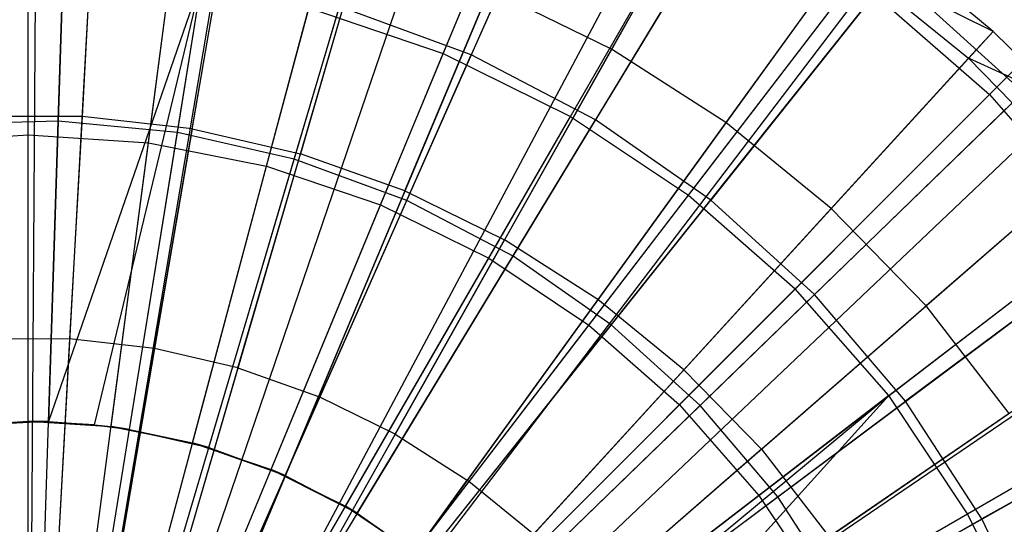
# Model space of a CAD drawing. Extents: x 0.2 to 40.1, y -6.7 to 6.7.
# Tile 468 of 516: x 35.095 to 35.706, y -3.018 to -2.706. Entities that reach past the tile are written whole.
import ezdxf

# ---------------------------------------------------------------- set-up
doc = ezdxf.new("R2010")
doc.units = 0
doc.header["$MEASUREMENT"] = 0
doc.layers.get('0').update_dxf_attribs({"color": 13, "linetype": 'CONTINUOUS'})

# ---------------------------------------------------------------- blocks, each defined once
blk = doc.blocks.new('SNOWBALL_XIV_PM3_STL')
at = {"color": 0}
for p, q in [((35.48641, -2.47671, 11.9898), (35.3753, -2.72772, 12.09099)), ((35.48641, -2.47671, 11.9898), (35.3753, -2.72772, 12.09099)), ((35.10639, -2.4811, 12.04462), (35.10189, -3.18777, 12.26116)), ((35.10639, -2.4811, 12.04462), (35.10189, -3.18777, 12.26116)), ((35.14982, -2.48244, 12.04462), (35.11068, -3.18805, 12.26116)), ((35.14982, -2.48244, 12.04462), (35.11068, -3.18805, 12.26116)), ((35.35798, -2.72693, 12.01265), (35.46, -2.48062, 11.898)), ((35.35798, -2.72693, 12.01265), (35.46, -2.48062, 11.898)), ((35.11933, -2.76871, 7.53824), (35.12826, -2.49022, 7.62744)), ((35.11933, -2.76871, 7.53824), (35.12826, -2.49022, 7.62744)), ((35.24841, -2.49347, 12.04462), (35.13061, -3.19028, 12.26116)), ((35.24841, -2.49347, 12.04462), (35.13061, -3.19028, 12.26116)), ((35.25033, -2.4938, 12.04462), (35.13061, -3.19028, 12.26116)), ((35.25033, -2.4938, 12.04462), (35.13061, -3.19028, 12.26116)), ((35.19324, -2.77584, 7.53824), (35.23771, -2.50078, 7.62744)), ((35.19324, -2.77584, 7.53824), (35.23771, -2.50078, 7.62744)), ((35.10075, -2.77725, 7.6049), (35.10075, -2.50566, 7.70716)), ((35.10075, -2.77725, 7.6049), (35.10075, -2.50566, 7.70716)), ((35.17524, -2.78214, 7.6049), (35.21069, -2.51287, 7.70716)), ((35.17524, -2.78214, 7.6049), (35.21069, -2.51287, 7.70716)), ((35.34888, -2.51654, 12.04462), (35.15093, -3.19494, 12.26116)), ((35.34888, -2.51654, 12.04462), (35.15093, -3.19494, 12.26116)), ((35.26564, -2.79236, 7.53824), (35.34492, -2.52525, 7.62744)), ((35.26564, -2.79236, 7.53824), (35.34492, -2.52525, 7.62744)), ((35.3866, -2.52847, 12.04462), (35.15856, -3.19735, 12.26116)), ((35.3866, -2.52847, 12.04462), (35.15856, -3.19735, 12.26116)), ((35.24845, -2.7967, 7.6049), (35.31875, -2.53436, 7.70716)), ((35.24845, -2.7967, 7.6049), (35.31875, -2.53436, 7.70716)), ((35.43683, -2.76581, 12.01265), (35.57013, -2.53493, 11.898)), ((35.43683, -2.76581, 12.01265), (35.57013, -2.53493, 11.898)), ((35.59465, -2.53318, 11.9898), (35.45235, -2.76792, 12.09099)), ((35.59465, -2.53318, 11.9898), (35.45235, -2.76792, 12.09099)), ((35.44419, -2.55037, 12.04462), (35.1702, -3.20178, 12.26116)), ((35.44419, -2.55037, 12.04462), (35.1702, -3.20178, 12.26116)), ((35.33533, -2.81801, 7.53824), (35.44811, -2.56323, 7.62744)), ((35.33533, -2.81801, 7.53824), (35.44811, -2.56323, 7.62744)), ((35.31914, -2.82069, 7.6049), (35.42307, -2.56978, 7.70716)), ((35.31914, -2.82069, 7.6049), (35.42307, -2.56978, 7.70716)), ((35.69632, -2.75236, 7.70716), (35.87785, -2.57083, 7.84249)), ((35.69632, -2.75236, 7.70716), (35.87785, -2.57083, 7.84249)), ((35.5174, -2.58518, 12.04462), (35.18501, -3.20882, 12.26116)), ((35.5174, -2.58518, 12.04462), (35.18501, -3.20882, 12.26116)), ((35.53504, -2.59484, 12.04462), (35.18857, -3.21078, 12.26116)), ((35.53504, -2.59484, 12.04462), (35.18857, -3.21078, 12.26116)), ((35.50994, -2.81466, 12.01265), (35.67223, -2.60316, 11.898)), ((35.50994, -2.81466, 12.01265), (35.67223, -2.60316, 11.898)), ((35.69478, -2.60303, 11.9898), (35.52364, -2.81764, 12.09099)), ((35.69478, -2.60303, 11.9898), (35.52364, -2.81764, 12.09099)), ((35.40117, -2.85236, 7.53824), (35.54561, -2.61409, 7.62744)), ((35.40117, -2.85236, 7.53824), (35.54561, -2.61409, 7.62744)), ((35.52401, -2.61443, 12.05511), (35.46222, -2.72429, 12.10918)), ((35.52401, -2.61443, 12.05511), (35.46222, -2.72429, 12.10918)), ((35.38609, -2.85371, 7.6049), (35.52188, -2.6185, 7.70716)), ((35.38609, -2.85371, 7.6049), (35.52188, -2.6185, 7.70716)), ((35.1416, -2.63073, 12.10918), (35.1341, -2.76582, 12.15865)), ((35.1416, -2.63073, 12.10918), (35.1341, -2.76582, 12.15865)), ((35.2024, -2.77353, 12.15865), (35.22525, -2.64019, 12.10918)), ((35.2024, -2.77353, 12.15865), (35.22525, -2.64019, 12.10918)), ((35.62021, -2.64937, 12.04462), (35.2058, -3.2218, 12.26116)), ((35.62021, -2.64937, 12.04462), (35.2058, -3.2218, 12.26116)), ((35.30728, -2.65911, 12.10918), (35.26938, -2.78899, 12.15865)), ((35.30728, -2.65911, 12.10918), (35.26938, -2.78899, 12.15865)), ((35.6374, -2.66214, 12.04462), (35.20927, -3.22438, 12.26116)), ((35.6374, -2.66214, 12.04462), (35.20927, -3.22438, 12.26116)), ((35.69862, -2.71327, 12.04462), (35.6374, -2.66214, 12.04462)), ((35.69862, -2.71327, 12.04462), (35.6374, -2.66214, 12.04462)), ((35.12249, -2.67002, 12.09099), (35.11336, -2.95477, 12.15748)), ((35.12249, -2.67002, 12.09099), (35.11336, -2.95477, 12.15748)), ((35.60703, -2.66758, 12.05511), (35.53312, -2.76968, 12.10918)), ((35.60703, -2.66758, 12.05511), (35.53312, -2.76968, 12.10918)), ((35.60703, -2.66758, 12.05511), (35.68345, -2.72985, 12.05511)), ((35.69862, -2.71327, 12.04462), (35.60703, -2.66758, 12.05511)), ((35.60703, -2.66758, 12.05511), (35.68345, -2.72985, 12.05511)), ((35.69862, -2.71327, 12.04462), (35.60703, -2.66758, 12.05511)), ((35.10075, -2.95457, 12.09317), (35.10075, -2.67576, 12.01265)), ((35.10075, -2.95457, 12.09317), (35.10075, -2.67576, 12.01265)), ((35.46207, -2.89484, 7.53824), (35.63579, -2.677, 7.62744)), ((35.46207, -2.89484, 7.53824), (35.63579, -2.677, 7.62744)), ((35.7172, -2.75093, 7.62744), (35.63579, -2.677, 7.62744)), ((35.7172, -2.75093, 7.62744), (35.63579, -2.677, 7.62744)), ((35.209, -2.67836, 12.09099), (35.11336, -2.95477, 12.15748)), ((35.209, -2.67836, 12.09099), (35.11336, -2.95477, 12.15748)), ((35.14187, -2.95673, 12.15748), (35.209, -2.67836, 12.09099)), ((35.14187, -2.95673, 12.15748), (35.209, -2.67836, 12.09099)), ((35.1521, -2.95794, 12.09317), (35.18849, -2.68151, 12.01265)), ((35.1521, -2.95794, 12.09317), (35.18849, -2.68151, 12.01265)), ((35.16353, -2.95961, 12.15748), (35.209, -2.67836, 12.09099)), ((35.16353, -2.95961, 12.15748), (35.209, -2.67836, 12.09099)), ((35.44815, -2.89518, 7.6049), (35.61349, -2.67971, 7.70716)), ((35.44815, -2.89518, 7.6049), (35.61349, -2.67971, 7.70716)), ((35.76456, -2.68412, 11.898), (35.57604, -2.87263, 12.01265)), ((35.76456, -2.68412, 11.898), (35.57604, -2.87263, 12.01265)), ((35.61349, -2.67971, 7.70716), (35.69632, -2.75236, 7.70716)), ((35.61349, -2.67971, 7.70716), (35.69632, -2.75236, 7.70716)), ((35.33416, -2.81198, 12.15865), (35.38661, -2.68727, 12.10918)), ((35.33416, -2.81198, 12.15865), (35.38661, -2.68727, 12.10918)), ((35.46222, -2.72429, 12.10918), (35.38661, -2.68727, 12.10918)), ((35.46222, -2.72429, 12.10918), (35.38661, -2.68727, 12.10918)), ((35.78516, -2.68511, 11.9898), (35.58798, -2.87607, 12.09099)), ((35.78516, -2.68511, 11.9898), (35.58798, -2.87607, 12.09099)), ((35.20256, -2.96798, 12.09317), (35.27472, -2.69866, 12.01265)), ((35.20256, -2.96798, 12.09317), (35.27472, -2.69866, 12.01265)), ((35.21267, -2.97083, 12.15748), (35.29374, -2.6977, 12.09099)), ((35.21267, -2.97083, 12.15748), (35.29374, -2.6977, 12.09099)), ((35.27472, -2.69866, 12.01265), (35.35798, -2.72693, 12.01265)), ((35.27472, -2.69866, 12.01265), (35.35798, -2.72693, 12.01265)), ((35.3753, -2.72772, 12.09099), (35.29374, -2.6977, 12.09099)), ((35.3753, -2.72772, 12.09099), (35.29374, -2.6977, 12.09099)), ((35.69862, -2.71327, 12.04462), (35.22165, -3.23472, 12.26116)), ((35.69862, -2.71327, 12.04462), (35.22165, -3.23472, 12.26116)), ((35.69862, -2.71327, 12.04462), (35.68345, -2.72985, 12.05511)), ((35.69862, -2.71327, 12.04462), (35.68345, -2.72985, 12.05511)), ((35.7435, -2.75735, 12.04462), (35.69862, -2.71327, 12.04462)), ((35.7435, -2.75735, 12.04462), (35.69862, -2.71327, 12.04462)), ((35.25128, -2.98451, 12.09317), (35.35798, -2.72693, 12.01265)), ((35.25128, -2.98451, 12.09317), (35.35798, -2.72693, 12.01265)), ((35.35798, -2.72693, 12.01265), (35.43683, -2.76581, 12.01265)), ((35.35798, -2.72693, 12.01265), (35.43683, -2.76581, 12.01265)), ((35.46222, -2.72429, 12.10918), (35.39589, -2.8422, 12.15865)), ((35.46222, -2.72429, 12.10918), (35.39589, -2.8422, 12.15865)), ((35.53312, -2.76968, 12.10918), (35.46222, -2.72429, 12.10918)), ((35.53312, -2.76968, 12.10918), (35.46222, -2.72429, 12.10918)), ((35.25997, -2.98824, 12.15748), (35.3753, -2.72772, 12.09099)), ((35.25997, -2.98824, 12.15748), (35.3753, -2.72772, 12.09099)), ((35.45235, -2.76792, 12.09099), (35.3753, -2.72772, 12.09099)), ((35.45235, -2.76792, 12.09099), (35.3753, -2.72772, 12.09099)), ((35.59838, -2.82286, 12.10918), (35.68345, -2.72985, 12.05511)), ((35.59838, -2.82286, 12.10918), (35.68345, -2.72985, 12.05511)), ((35.75227, -2.80043, 12.05511), (35.68345, -2.72985, 12.05511)), ((35.75227, -2.80043, 12.05511), (35.68345, -2.72985, 12.05511)), ((35.7435, -2.75735, 12.04462), (35.68345, -2.72985, 12.05511)), ((35.7435, -2.75735, 12.04462), (35.68345, -2.72985, 12.05511)), ((35.51704, -2.94477, 7.53824), (35.7172, -2.75093, 7.62744)), ((35.51704, -2.94477, 7.53824), (35.7172, -2.75093, 7.62744)), ((35.7435, -2.75735, 12.04462), (35.23073, -3.24364, 12.26116)), ((35.7435, -2.75735, 12.04462), (35.23073, -3.24364, 12.26116)), ((35.50428, -2.9444, 7.6049), (35.69632, -2.75236, 7.70716)), ((35.50428, -2.9444, 7.6049), (35.69632, -2.75236, 7.70716)), ((35.69632, -2.75236, 7.70716), (35.76896, -2.83519, 7.70716)), ((35.69632, -2.75236, 7.70716), (35.76896, -2.83519, 7.70716)), ((35.11933, -2.76871, 7.53824), (35.04511, -2.77109, 7.53824)), ((35.11933, -2.76871, 7.53824), (35.04511, -2.77109, 7.53824)), ((35.1341, -2.76582, 12.15865), (35.06537, -2.76593, 12.15865)), ((35.1341, -2.76582, 12.15865), (35.06537, -2.76593, 12.15865)), ((35.11011, -3.05608, 7.48417), (35.11933, -2.76871, 7.53824)), ((35.11011, -3.05608, 7.48417), (35.11933, -2.76871, 7.53824)), ((35.19324, -2.77584, 7.53824), (35.11933, -2.76871, 7.53824)), ((35.19324, -2.77584, 7.53824), (35.11933, -2.76871, 7.53824)), ((35.1341, -2.76582, 12.15865), (35.12645, -2.90366, 12.20049)), ((35.1341, -2.76582, 12.15865), (35.12645, -2.90366, 12.20049)), ((35.2024, -2.77353, 12.15865), (35.1341, -2.76582, 12.15865)), ((35.2024, -2.77353, 12.15865), (35.1341, -2.76582, 12.15865)), ((35.29743, -3.00727, 12.09317), (35.43683, -2.76581, 12.01265)), ((35.29743, -3.00727, 12.09317), (35.43683, -2.76581, 12.01265)), ((35.30466, -3.01155, 12.15748), (35.45235, -2.76792, 12.09099)), ((35.30466, -3.01155, 12.15748), (35.45235, -2.76792, 12.09099)), ((35.43683, -2.76581, 12.01265), (35.50994, -2.81466, 12.01265)), ((35.43683, -2.76581, 12.01265), (35.50994, -2.81466, 12.01265)), ((35.52364, -2.81764, 12.09099), (35.45235, -2.76792, 12.09099)), ((35.52364, -2.81764, 12.09099), (35.45235, -2.76792, 12.09099)), ((35.53312, -2.76968, 12.10918), (35.45378, -2.87927, 12.15865)), ((35.53312, -2.76968, 12.10918), (35.45378, -2.87927, 12.15865)), ((35.59838, -2.82286, 12.10918), (35.53312, -2.76968, 12.10918)), ((35.59838, -2.82286, 12.10918), (35.53312, -2.76968, 12.10918)), ((35.14735, -3.05967, 7.48417), (35.19324, -2.77584, 7.53824)), ((35.14735, -3.05967, 7.48417), (35.19324, -2.77584, 7.53824)), ((35.2024, -2.77353, 12.15865), (35.17909, -2.90961, 12.20049)), ((35.2024, -2.77353, 12.15865), (35.17909, -2.90961, 12.20049)), ((35.26564, -2.79236, 7.53824), (35.19324, -2.77584, 7.53824)), ((35.26564, -2.79236, 7.53824), (35.19324, -2.77584, 7.53824)), ((35.2024, -2.77353, 12.15865), (35.26938, -2.78899, 12.15865)), ((35.2024, -2.77353, 12.15865), (35.26938, -2.78899, 12.15865)), ((35.02626, -2.78214, 7.6049), (35.10075, -2.77725, 7.6049)), ((35.02626, -2.78214, 7.6049), (35.10075, -2.77725, 7.6049)), ((35.10075, -3.05948, 7.5373), (35.10075, -2.77725, 7.6049)), ((35.10075, -2.77725, 7.6049), (35.17524, -2.78214, 7.6049)), ((35.10075, -2.77725, 7.6049), (35.17524, -2.78214, 7.6049)), ((35.10075, -3.05948, 7.5373), (35.10075, -2.77725, 7.6049)), ((35.63402, -2.93874, 12.01265), (35.84552, -2.77644, 11.898)), ((35.63402, -2.93874, 12.01265), (35.84552, -2.77644, 11.898)), ((35.8643, -2.77807, 11.9898), (35.64431, -2.94225, 12.09099)), ((35.8643, -2.77807, 11.9898), (35.64431, -2.94225, 12.09099)), ((35.1384, -3.06194, 7.5373), (35.17524, -2.78214, 7.6049)), ((35.1384, -3.06194, 7.5373), (35.17524, -2.78214, 7.6049)), ((35.17524, -2.78214, 7.6049), (35.24845, -2.7967, 7.6049)), ((35.17524, -2.78214, 7.6049), (35.24845, -2.7967, 7.6049)), ((35.76923, -2.78568, 12.04462), (35.23593, -3.24937, 12.26116)), ((35.76923, -2.78568, 12.04462), (35.23593, -3.24937, 12.26116)), ((35.18383, -3.068, 7.48417), (35.26564, -2.79236, 7.53824)), ((35.18383, -3.068, 7.48417), (35.26564, -2.79236, 7.53824)), ((35.23071, -2.92152, 12.20049), (35.26938, -2.78899, 12.15865)), ((35.23071, -2.92152, 12.20049), (35.26938, -2.78899, 12.15865)), ((35.33533, -2.81801, 7.53824), (35.26564, -2.79236, 7.53824)), ((35.33533, -2.81801, 7.53824), (35.26564, -2.79236, 7.53824)), ((35.33416, -2.81198, 12.15865), (35.26938, -2.78899, 12.15865)), ((35.33416, -2.81198, 12.15865), (35.26938, -2.78899, 12.15865)), ((35.17541, -3.06931, 7.5373), (35.24845, -2.7967, 7.6049)), ((35.17541, -3.06931, 7.5373), (35.24845, -2.7967, 7.6049)), ((35.24845, -2.7967, 7.6049), (35.31914, -2.82069, 7.6049)), ((35.24845, -2.7967, 7.6049), (35.31914, -2.82069, 7.6049)), ((35.75227, -2.80043, 12.05511), (35.65715, -2.88313, 12.10918)), ((35.75227, -2.80043, 12.05511), (35.65715, -2.88313, 12.10918)), ((35.33416, -2.81198, 12.15865), (35.28063, -2.93924, 12.20049)), ((35.33416, -2.81198, 12.15865), (35.28063, -2.93924, 12.20049)), ((35.33416, -2.81198, 12.15865), (35.39589, -2.8422, 12.15865)), ((35.33416, -2.81198, 12.15865), (35.39589, -2.8422, 12.15865)), ((35.21895, -3.08092, 7.48417), (35.33533, -2.81801, 7.53824)), ((35.21895, -3.08092, 7.48417), (35.33533, -2.81801, 7.53824)), ((35.40117, -2.85236, 7.53824), (35.33533, -2.81801, 7.53824)), ((35.40117, -2.85236, 7.53824), (35.33533, -2.81801, 7.53824)), ((35.34021, -3.03586, 12.09317), (35.50994, -2.81466, 12.01265)), ((35.34021, -3.03586, 12.09317), (35.50994, -2.81466, 12.01265)), ((35.346, -3.04039, 12.15748), (35.52364, -2.81764, 12.09099)), ((35.346, -3.04039, 12.15748), (35.52364, -2.81764, 12.09099)), ((35.50994, -2.81466, 12.01265), (35.57604, -2.87263, 12.01265)), ((35.50994, -2.81466, 12.01265), (35.57604, -2.87263, 12.01265)), ((35.58798, -2.87607, 12.09099), (35.52364, -2.81764, 12.09099)), ((35.58798, -2.87607, 12.09099), (35.52364, -2.81764, 12.09099)), ((35.21114, -3.08143, 7.5373), (35.31914, -2.82069, 7.6049)), ((35.21114, -3.08143, 7.5373), (35.31914, -2.82069, 7.6049)), ((35.31914, -2.82069, 7.6049), (35.38609, -2.85371, 7.6049)), ((35.31914, -2.82069, 7.6049), (35.38609, -2.85371, 7.6049)), ((35.59838, -2.82286, 12.10918), (35.50707, -2.92269, 12.15865)), ((35.59838, -2.82286, 12.10918), (35.50707, -2.92269, 12.15865)), ((35.59838, -2.82286, 12.10918), (35.65715, -2.88313, 12.10918)), ((35.59838, -2.82286, 12.10918), (35.65715, -2.88313, 12.10918)), ((35.5535, -3.00052, 7.6049), (35.76896, -2.83519, 7.70716)), ((35.5535, -3.00052, 7.6049), (35.76896, -2.83519, 7.70716)), ((35.56518, -3.00131, 7.53824), (35.78848, -2.83466, 7.62744)), ((35.56518, -3.00131, 7.53824), (35.78848, -2.83466, 7.62744)), ((35.32821, -2.96253, 12.20049), (35.39589, -2.8422, 12.15865)), ((35.32821, -2.96253, 12.20049), (35.39589, -2.8422, 12.15865)), ((35.45378, -2.87927, 12.15865), (35.39589, -2.8422, 12.15865)), ((35.45378, -2.87927, 12.15865), (35.39589, -2.8422, 12.15865)), ((35.24498, -3.09812, 7.5373), (35.38609, -2.85371, 7.6049)), ((35.24498, -3.09812, 7.5373), (35.38609, -2.85371, 7.6049)), ((35.25212, -3.09823, 7.48417), (35.40117, -2.85236, 7.53824)), ((35.25212, -3.09823, 7.48417), (35.40117, -2.85236, 7.53824)), ((35.38609, -2.85371, 7.6049), (35.44815, -2.89518, 7.6049)), ((35.38609, -2.85371, 7.6049), (35.44815, -2.89518, 7.6049)), ((35.46207, -2.89484, 7.53824), (35.40117, -2.85236, 7.53824)), ((35.46207, -2.89484, 7.53824), (35.40117, -2.85236, 7.53824)), ((35.83113, -2.86567, 12.04462), (35.24845, -3.26554, 12.26116)), ((35.83113, -2.86567, 12.04462), (35.24845, -3.26554, 12.26116)), ((35.83296, -2.86835, 12.04462), (35.24845, -3.26554, 12.26116)), ((35.83296, -2.86835, 12.04462), (35.24845, -3.26554, 12.26116)), ((35.37889, -3.06978, 12.09317), (35.57604, -2.87263, 12.01265)), ((35.37889, -3.06978, 12.09317), (35.57604, -2.87263, 12.01265)), ((35.63402, -2.93874, 12.01265), (35.57604, -2.87263, 12.01265)), ((35.63402, -2.93874, 12.01265), (35.57604, -2.87263, 12.01265)), ((35.45378, -2.87927, 12.15865), (35.37282, -2.9911, 12.20049)), ((35.45378, -2.87927, 12.15865), (35.37282, -2.9911, 12.20049)), ((35.38332, -3.07428, 12.15748), (35.58798, -2.87607, 12.09099)), ((35.38332, -3.07428, 12.15748), (35.58798, -2.87607, 12.09099)), ((35.50707, -2.92269, 12.15865), (35.45378, -2.87927, 12.15865)), ((35.50707, -2.92269, 12.15865), (35.45378, -2.87927, 12.15865)), ((35.64431, -2.94225, 12.09099), (35.58798, -2.87607, 12.09099)), ((35.64431, -2.94225, 12.09099), (35.58798, -2.87607, 12.09099)), ((35.68286, -3.01184, 12.01265), (35.91374, -2.87854, 11.898)), ((35.68286, -3.01184, 12.01265), (35.91374, -2.87854, 11.898)), ((35.55505, -2.9719, 12.15865), (35.65715, -2.88313, 12.10918)), ((35.55505, -2.9719, 12.15865), (35.65715, -2.88313, 12.10918)), ((35.70867, -2.94971, 12.10918), (35.65715, -2.88313, 12.10918)), ((35.70867, -2.94971, 12.10918), (35.65715, -2.88313, 12.10918)), ((35.93091, -2.88039, 11.9898), (35.69173, -3.01509, 12.09099)), ((35.93091, -2.88039, 11.9898), (35.69173, -3.01509, 12.09099)), ((35.27635, -3.11908, 7.5373), (35.44815, -2.89518, 7.6049)), ((35.27635, -3.11908, 7.5373), (35.44815, -2.89518, 7.6049)), ((35.28281, -3.11963, 7.48417), (35.46207, -2.89484, 7.53824)), ((35.28281, -3.11963, 7.48417), (35.46207, -2.89484, 7.53824)), ((35.44815, -2.89518, 7.6049), (35.50428, -2.9444, 7.6049)), ((35.44815, -2.89518, 7.6049), (35.50428, -2.9444, 7.6049)), ((35.51704, -2.94477, 7.53824), (35.46207, -2.89484, 7.53824)), ((35.51704, -2.94477, 7.53824), (35.46207, -2.89484, 7.53824)), ((35.12645, -2.90366, 12.20049), (35.07348, -2.90375, 12.20049)), ((35.12645, -2.90366, 12.20049), (35.07348, -2.90375, 12.20049)), ((35.12645, -2.90366, 12.20049), (35.11864, -3.04451, 12.2347)), ((35.12645, -2.90366, 12.20049), (35.11864, -3.04451, 12.2347)), ((35.17909, -2.90961, 12.20049), (35.12645, -2.90366, 12.20049)), ((35.17909, -2.90961, 12.20049), (35.12645, -2.90366, 12.20049)), ((35.17909, -2.90961, 12.20049), (35.15527, -3.04865, 12.2347)), ((35.17909, -2.90961, 12.20049), (35.15527, -3.04865, 12.2347)), ((35.23071, -2.92152, 12.20049), (35.17909, -2.90961, 12.20049)), ((35.23071, -2.92152, 12.20049), (35.17909, -2.90961, 12.20049)), ((35.23071, -2.92152, 12.20049), (35.1912, -3.05694, 12.2347)), ((35.23071, -2.92152, 12.20049), (35.1912, -3.05694, 12.2347)), ((35.23071, -2.92152, 12.20049), (35.28063, -2.93924, 12.20049)), ((35.23071, -2.92152, 12.20049), (35.28063, -2.93924, 12.20049)), ((35.50707, -2.92269, 12.15865), (35.41389, -3.02456, 12.20049)), ((35.50707, -2.92269, 12.15865), (35.41389, -3.02456, 12.20049)), ((35.55505, -2.9719, 12.15865), (35.50707, -2.92269, 12.15865)), ((35.55505, -2.9719, 12.15865), (35.50707, -2.92269, 12.15865)), ((35.59497, -3.06259, 7.6049), (35.83017, -2.92679, 7.70716)), ((35.59497, -3.06259, 7.6049), (35.83017, -2.92679, 7.70716)), ((35.60569, -3.06355, 7.53824), (35.84847, -2.92682, 7.62744)), ((35.60569, -3.06355, 7.53824), (35.84847, -2.92682, 7.62744)), ((35.22594, -3.06927, 12.2347), (35.28063, -2.93924, 12.20049)), ((35.22594, -3.06927, 12.2347), (35.28063, -2.93924, 12.20049)), ((35.32821, -2.96253, 12.20049), (35.28063, -2.93924, 12.20049)), ((35.32821, -2.96253, 12.20049), (35.28063, -2.93924, 12.20049)), ((35.63402, -2.93874, 12.01265), (35.41282, -3.10847, 12.09317)), ((35.63402, -2.93874, 12.01265), (35.41282, -3.10847, 12.09317)), ((35.41898, -3.11672, 12.09317), (35.63402, -2.93874, 12.01265)), ((35.41898, -3.11672, 12.09317), (35.63402, -2.93874, 12.01265)), ((35.44141, -3.15125, 12.09317), (35.63402, -2.93874, 12.01265)), ((35.44141, -3.15125, 12.09317), (35.63402, -2.93874, 12.01265)), ((35.68286, -3.01184, 12.01265), (35.63402, -2.93874, 12.01265)), ((35.68286, -3.01184, 12.01265), (35.63402, -2.93874, 12.01265)), ((35.30472, -3.14396, 7.5373), (35.50428, -2.9444, 7.6049)), ((35.30472, -3.14396, 7.5373), (35.50428, -2.9444, 7.6049)), ((35.31051, -3.14479, 7.48417), (35.51704, -2.94477, 7.53824)), ((35.31051, -3.14479, 7.48417), (35.51704, -2.94477, 7.53824)), ((35.41599, -3.11266, 12.15748), (35.64431, -2.94225, 12.09099)), ((35.41599, -3.11266, 12.15748), (35.64431, -2.94225, 12.09099)), ((35.50428, -2.9444, 7.6049), (35.5535, -3.00052, 7.6049)), ((35.50428, -2.9444, 7.6049), (35.5535, -3.00052, 7.6049)), ((35.56518, -3.00131, 7.53824), (35.51704, -2.94477, 7.53824)), ((35.56518, -3.00131, 7.53824), (35.51704, -2.94477, 7.53824)), ((35.69173, -3.01509, 12.09099), (35.64431, -2.94225, 12.09099)), ((35.69173, -3.01509, 12.09099), (35.64431, -2.94225, 12.09099)), ((35.70867, -2.94971, 12.10918), (35.59712, -3.02626, 12.15865)), ((35.70867, -2.94971, 12.10918), (35.59712, -3.02626, 12.15865)), ((35.04941, -2.95794, 12.09317), (35.10075, -2.95457, 12.09317)), ((35.04941, -2.95794, 12.09317), (35.10075, -2.95457, 12.09317)), ((35.11336, -2.95477, 12.15748), (35.04941, -2.95794, 12.09317)), ((35.11336, -2.95477, 12.15748), (35.04941, -2.95794, 12.09317)), ((35.06298, -2.95639, 12.15748), (35.11336, -2.95477, 12.15748)), ((35.06298, -2.95639, 12.15748), (35.11336, -2.95477, 12.15748)), ((35.10075, -2.95457, 12.09317), (35.1521, -2.95794, 12.09317)), ((35.14187, -2.95673, 12.15748), (35.10075, -2.95457, 12.09317)), ((35.10075, -2.95457, 12.09317), (35.1521, -2.95794, 12.09317)), ((35.14187, -2.95673, 12.15748), (35.10075, -2.95457, 12.09317)), ((35.11336, -2.95477, 12.15748), (35.10075, -2.95457, 12.09317)), ((35.11336, -2.95477, 12.15748), (35.10075, -2.95457, 12.09317)), ((35.11336, -2.95477, 12.15748), (35.14187, -2.95673, 12.15748)), ((35.11336, -2.95477, 12.15748), (35.14187, -2.95673, 12.15748)), ((35.14187, -2.95673, 12.15748), (35.1521, -2.95794, 12.09317)), ((35.14187, -2.95673, 12.15748), (35.16353, -2.95961, 12.15748)), ((35.14187, -2.95673, 12.15748), (35.1521, -2.95794, 12.09317)), ((35.14187, -2.95673, 12.15748), (35.16353, -2.95961, 12.15748)), ((35.1521, -2.95794, 12.09317), (35.20256, -2.96798, 12.09317)), ((35.16353, -2.95961, 12.15748), (35.1521, -2.95794, 12.09317)), ((35.1521, -2.95794, 12.09317), (35.20256, -2.96798, 12.09317)), ((35.16353, -2.95961, 12.15748), (35.1521, -2.95794, 12.09317)), ((35.16353, -2.95961, 12.15748), (35.21267, -2.97083, 12.15748)), ((35.16353, -2.95961, 12.15748), (35.20256, -2.96798, 12.09317)), ((35.16353, -2.95961, 12.15748), (35.20256, -2.96798, 12.09317)), ((35.16353, -2.95961, 12.15748), (35.21267, -2.97083, 12.15748)), ((35.32821, -2.96253, 12.20049), (35.25905, -3.08548, 12.2347)), ((35.32821, -2.96253, 12.20049), (35.25905, -3.08548, 12.2347)), ((35.32821, -2.96253, 12.20049), (35.37282, -2.9911, 12.20049)), ((35.32821, -2.96253, 12.20049), (35.37282, -2.9911, 12.20049)), ((35.20256, -2.96798, 12.09317), (35.25128, -2.98451, 12.09317)), ((35.21267, -2.97083, 12.15748), (35.20256, -2.96798, 12.09317)), ((35.21267, -2.97083, 12.15748), (35.20256, -2.96798, 12.09317)), ((35.25997, -2.98824, 12.15748), (35.20256, -2.96798, 12.09317)), ((35.25997, -2.98824, 12.15748), (35.20256, -2.96798, 12.09317)), ((35.20256, -2.96798, 12.09317), (35.25128, -2.98451, 12.09317)), ((35.21267, -2.97083, 12.15748), (35.25997, -2.98824, 12.15748)), ((35.21267, -2.97083, 12.15748), (35.25997, -2.98824, 12.15748)), ((35.55505, -2.9719, 12.15865), (35.45087, -3.06249, 12.20049)), ((35.55505, -2.9719, 12.15865), (35.45087, -3.06249, 12.20049)), ((35.55505, -2.9719, 12.15865), (35.59712, -3.02626, 12.15865)), ((35.55505, -2.9719, 12.15865), (35.59712, -3.02626, 12.15865)), ((35.30466, -3.01155, 12.15748), (35.25128, -2.98451, 12.09317)), ((35.25128, -2.98451, 12.09317), (35.29743, -3.00727, 12.09317)), ((35.30466, -3.01155, 12.15748), (35.25128, -2.98451, 12.09317)), ((35.25997, -2.98824, 12.15748), (35.25128, -2.98451, 12.09317)), ((35.25128, -2.98451, 12.09317), (35.29743, -3.00727, 12.09317)), ((35.25997, -2.98824, 12.15748), (35.25128, -2.98451, 12.09317)), ((35.25997, -2.98824, 12.15748), (35.30466, -3.01155, 12.15748)), ((35.25997, -2.98824, 12.15748), (35.30466, -3.01155, 12.15748)), ((35.2901, -3.10536, 12.2347), (35.37282, -2.9911, 12.20049)), ((35.2901, -3.10536, 12.2347), (35.37282, -2.9911, 12.20049)), ((35.41389, -3.02456, 12.20049), (35.37282, -2.9911, 12.20049)), ((35.41389, -3.02456, 12.20049), (35.37282, -2.9911, 12.20049)), ((35.32959, -3.17233, 7.5373), (35.5535, -3.00052, 7.6049)), ((35.32959, -3.17233, 7.5373), (35.5535, -3.00052, 7.6049)), ((35.33476, -3.17328, 7.48417), (35.56518, -3.00131, 7.53824)), ((35.33476, -3.17328, 7.48417), (35.56518, -3.00131, 7.53824)), ((35.5535, -3.00052, 7.6049), (35.59497, -3.06259, 7.6049)), ((35.5535, -3.00052, 7.6049), (35.59497, -3.06259, 7.6049)), ((35.60569, -3.06355, 7.53824), (35.56518, -3.00131, 7.53824)), ((35.60569, -3.06355, 7.53824), (35.56518, -3.00131, 7.53824)), ((35.346, -3.04039, 12.15748), (35.29743, -3.00727, 12.09317)), ((35.29743, -3.00727, 12.09317), (35.34021, -3.03586, 12.09317)), ((35.29743, -3.00727, 12.09317), (35.34021, -3.03586, 12.09317)), ((35.346, -3.04039, 12.15748), (35.29743, -3.00727, 12.09317)), ((35.30466, -3.01155, 12.15748), (35.29743, -3.00727, 12.09317)), ((35.30466, -3.01155, 12.15748), (35.29743, -3.00727, 12.09317)), ((35.30466, -3.01155, 12.15748), (35.346, -3.04039, 12.15748)), ((35.30466, -3.01155, 12.15748), (35.346, -3.04039, 12.15748)), ((35.44141, -3.15125, 12.09317), (35.68286, -3.01184, 12.01265)), ((35.44141, -3.15125, 12.09317), (35.68286, -3.01184, 12.01265)), ((35.72175, -3.0907, 12.01265), (35.68286, -3.01184, 12.01265)), ((35.72175, -3.0907, 12.01265), (35.68286, -3.01184, 12.01265)), ((35.44349, -3.1549, 12.15748), (35.69173, -3.01509, 12.09099)), ((35.44349, -3.1549, 12.15748), (35.69173, -3.01509, 12.09099)), ((35.72944, -3.0934, 12.09099), (35.69173, -3.01509, 12.09099)), ((35.72944, -3.0934, 12.09099), (35.69173, -3.01509, 12.09099))]:
    blk.add_line(p, q, dxfattribs=at)
blk = doc.blocks.new('GRUPUJ_1')
at = {"color": 0}
blk.add_blockref('SNOWBALL_XIV_PM3_STL', (-0.20617, 6.65964, -0.51186), dxfattribs=at)

msp = doc.modelspace()

# ---------------------------------------------------------------- block references
at = {"color": 0}
msp.add_blockref('GRUPUJ_1', (0.20617, -6.65964, 0.51186), dxfattribs=at)

doc.saveas('drawing.dxf')
